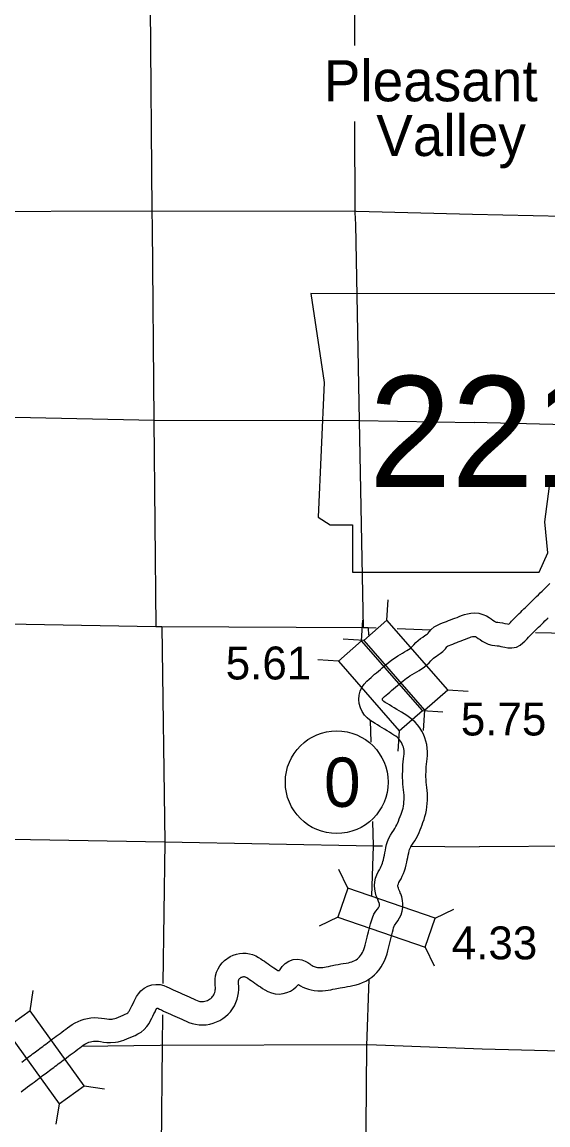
# Model space of a CAD drawing. Extents: x 77230 to 630905, y 790554 to 1662844.
# Drawn here: x 393234 to 406748, y 1571817 to 1600152 of the extents above; entities that cross this region are included whole.
import ezdxf

# ---------------------------------------------------------------- set-up
doc = ezdxf.new("R2010")
doc.units = 0
for name, color, linetype in [('Level 15', 7, 'Continuous'), ('Level 16', 7, 'Continuous'), ('Level 19', 7, 'Continuous'), ('Level 22', 7, 'Continuous'), ('Level 24', 7, 'Continuous'), ('Level 26', 7, 'Continuous'), ('Level 32', 7, 'Continuous'), ('Level 33', 7, 'Continuous')]:
    doc.layers.add(name, color=color, linetype=linetype)

msp = doc.modelspace()

# ---------------------------------------------------------------- linework, layer by layer
at = {"layer": 'Level 15'}
for points in [[(402337, 1584581), (402130, 1584589), (401996, 1584588), (396829, 1584617), (396669, 1584618), (391418, 1584708), (391330, 1584704), (385741, 1584779), (380454, 1584798), (375249, 1584892), (375133, 1584892), (369975, 1584925), (369847, 1584924), (369429, 1584930)], [(403733, 1584527), (402871, 1584560)], [(407787, 1584447), (407446, 1584446), (407252, 1584446), (406429, 1584458)]]:
    msp.add_lwpolyline(points, dxfattribs=at)
at = {"layer": 'Level 16'}
for points in [[(396506, 1602858), (396523, 1600564), (396571, 1595303), (396578, 1594877)], [(401779, 1600790), (401781, 1600552), (401781, 1599547)], [(401781, 1597601), (401782, 1595262), (401806, 1594952)], [(385694, 1595241), (391359, 1595284), (396587, 1595300), (401817, 1595291), (404810, 1595219)], [(404810, 1595219), (407147, 1595163)], [(396578, 1594877), (396619, 1589925), (396669, 1584618)], [(401806, 1594952), (401897, 1589906), (401996, 1584588)], [(385590, 1589858), (391447, 1590032), (396639, 1589923), (401897, 1589918), (404848, 1589866)], [(412815, 1589757), (412469, 1589763), (407206, 1589802), (404848, 1589866)], [(396829, 1584617), (396902, 1579079), (396855, 1575447)], [(402130, 1584589), (402134, 1584400)], [(402183, 1582205), (402196, 1581649)], [(402241, 1579617), (402256, 1578985), (402213, 1577694)], [(385742, 1579119), (391476, 1579183), (396904, 1579089), (402262, 1578987), (402496, 1578985)], [(403218, 1578979), (404983, 1578963)], [(422287, 1579055), (422232, 1579055), (417826, 1579015), (412712, 1578964), (407528, 1578978), (404983, 1578963)], [(402143, 1575558), (402087, 1573847), (402040, 1568615), (402028, 1563319), (402103, 1560186)], [(396845, 1574644), (396835, 1573856), (396784, 1568648), (396769, 1563376), (396713, 1558915)], [(405059, 1573767), (402120, 1573873), (396785, 1573859), (394762, 1573833)], [(425577, 1573752), (422272, 1573757), (417804, 1573750), (412671, 1573682), (407417, 1573705), (405059, 1573767)]]:
    msp.add_lwpolyline(points, dxfattribs=at)
at = {"layer": 'Level 19'}
for p, q in [((402609, 1584785), (402645, 1585312)), ((401959, 1584255), (401994, 1584782)), ((402013, 1584264), (401486, 1584300)), ((401363, 1583734), (400836, 1583769)), ((404173, 1582996), (404700, 1582961)), ((403524, 1582468), (404051, 1582433)), ((403577, 1582475), (403541, 1581948)), ((402928, 1581946), (402893, 1581419)), ((401605, 1577904), (401374, 1578379)), ((401347, 1577155), (400872, 1576924)), ((403851, 1577129), (404326, 1577360)), ((403593, 1576380), (403824, 1575905)), ((393439, 1574751), (393523, 1575272)), ((394830, 1572825), (395351, 1572741)), ((394188, 1572361), (394103, 1571840))]:
    msp.add_line(p, q, dxfattribs=at)
for points in [[(402013, 1584264), (403577, 1582475), (404173, 1582996), (402609, 1584785)], [(401363, 1583734), (402928, 1581946), (403524, 1582468), (401959, 1584255)], [(401347, 1577155), (403593, 1576380), (403851, 1577129), (401605, 1577904)], [(392797, 1574288), (394188, 1572361), (394830, 1572825), (393439, 1574751)]]:
    msp.add_lwpolyline(points, close=True, dxfattribs=at)
at = {"layer": 'Level 22'}
for p, q in [((402392, 1583477), (402392, 1583477)), ((402780, 1583020), (402780, 1583020)), ((402965, 1577752), (402963, 1577756)), ((402404, 1577540), (402405, 1577535)), ((398496, 1576085), (398524, 1576104)), ((398864, 1575612), (398836, 1575592)), ((393928, 1573958), (393929, 1573958)), ((394289, 1573478), (394288, 1573478))]:
    msp.add_line(p, q, dxfattribs=at)
for points in [[(402392, 1583477), (402441, 1583519), (402490, 1583561), (402540, 1583603), (402590, 1583645), (402641, 1583688), (402697, 1583735), (402762, 1583784), (402829, 1583829), (402894, 1583868), (402954, 1583903), (403010, 1583936), (403065, 1583969), (403118, 1584003), (403166, 1584034), (403204, 1584060), (403234, 1584085), (403265, 1584114), (403304, 1584156), (403356, 1584209), (403416, 1584263), (403477, 1584312), (403535, 1584353), (403587, 1584389), (403629, 1584418), (403654, 1584438), (403668, 1584451), (403696, 1584485), (403751, 1584547), (403827, 1584611), (403908, 1584660), (403981, 1584692), (404038, 1584714), (404089, 1584733), (404140, 1584752), (404193, 1584773), (404222, 1584784), (404246, 1584794), (404302, 1584816), (404357, 1584837), (404412, 1584858), (404468, 1584880), (404529, 1584904), (404600, 1584929), (404682, 1584951), (404769, 1584966), (404866, 1584972), (404972, 1584963), (405077, 1584935), (405169, 1584893), (405236, 1584850), (405286, 1584817), (405332, 1584787), (405373, 1584760), (405400, 1584744), (405415, 1584738), (405428, 1584734), (405459, 1584730), (405514, 1584723), (405578, 1584715), (405644, 1584703), (405705, 1584691), (405742, 1584684), (405751, 1584692), (405782, 1584724), (405813, 1584757), (405847, 1584793), (405883, 1584832), (405923, 1584873), (405965, 1584915), (406007, 1584955), (406048, 1584995), (406089, 1585034), (406130, 1585074), (406170, 1585113), (406211, 1585154), (406254, 1585195), (406312, 1585251), (406332, 1585271), (406388, 1585326), (406415, 1585353), (406458, 1585396), (406504, 1585440), (406551, 1585486), (406599, 1585532), (406648, 1585579), (406696, 1585626), (406745, 1585673), (406796, 1585724)], [(404884, 1584363), (404911, 1584346), (404955, 1584317), (405003, 1584285), (405058, 1584250), (405126, 1584209), (405212, 1584172), (405304, 1584146), (405382, 1584134), (405439, 1584128), (405487, 1584122), (405535, 1584113), (405586, 1584103), (405644, 1584091), (405716, 1584078), (405817, 1584072), (405936, 1584094), (406038, 1584144), (406107, 1584199), (406150, 1584242), (406182, 1584275), (406215, 1584309), (406249, 1584345), (406284, 1584382), (406317, 1584417), (406351, 1584452), (406386, 1584487), (406423, 1584523), (406464, 1584562), (406505, 1584602), (406548, 1584643), (406591, 1584685), (406632, 1584726), (406672, 1584765), (406730, 1584821), (406754, 1584845)], [(402780, 1583020), (402829, 1583062), (402878, 1583103), (402927, 1583145), (402977, 1583187), (403026, 1583228), (403069, 1583264), (403110, 1583294), (403152, 1583323), (403202, 1583353), (403257, 1583386), (403318, 1583421), (403379, 1583458), (403439, 1583496), (403500, 1583535), (403567, 1583582), (403634, 1583636), (403692, 1583692), (403737, 1583741), (403772, 1583777), (403804, 1583805), (403839, 1583833), (403880, 1583863), (403927, 1583895), (403981, 1583932), (404046, 1583982), (404113, 1584046), (404154, 1584098), (404170, 1584116), (404176, 1584120), (404184, 1584126), (404209, 1584136), (404252, 1584153), (404304, 1584172), (404358, 1584193), (404410, 1584214), (404440, 1584225), (404465, 1584235), (404518, 1584256), (404575, 1584278), (404631, 1584300), (404687, 1584322), (404737, 1584342), (404777, 1584355), (404810, 1584364), (404838, 1584369), (404858, 1584370), (404868, 1584369), (404873, 1584368), (404884, 1584363)], [(403022, 1580578), (403017, 1580660), (403014, 1580743), (403013, 1580826), (403015, 1580907), (403018, 1580987), (403023, 1581067), (403030, 1581145), (403038, 1581222), (403047, 1581288), (403051, 1581343), (403052, 1581392), (403050, 1581435), (403044, 1581477), (403034, 1581519), (403021, 1581561), (403004, 1581601), (402985, 1581639), (402962, 1581675), (402936, 1581709), (402905, 1581743), (402871, 1581776), (402835, 1581805), (402791, 1581835), (402737, 1581868), (402676, 1581905), (402613, 1581944), (402550, 1581982), (402489, 1582019), (402427, 1582056), (402366, 1582093), (402304, 1582130), (402240, 1582170), (402171, 1582218), (402101, 1582276), (402033, 1582348), (401973, 1582435), (401928, 1582535), (401900, 1582642), (401892, 1582749), (401901, 1582855), (401926, 1582958), (401968, 1583055), (402025, 1583144), (402090, 1583218), (402151, 1583273), (402202, 1583316), (402248, 1583355), (402295, 1583394), (402343, 1583436), (402392, 1583477)], [(403621, 1580625), (403616, 1580691), (403614, 1580757), (403613, 1580822), (403615, 1580889), (403617, 1580955), (403622, 1581021), (403627, 1581086), (403634, 1581152), (403644, 1581226), (403651, 1581311), (403653, 1581401), (403648, 1581495), (403634, 1581588), (403613, 1581677), (403585, 1581766), (403550, 1581853), (403506, 1581937), (403455, 1582019), (403396, 1582095), (403334, 1582163), (403267, 1582227), (403193, 1582286), (403119, 1582337), (403051, 1582380), (402988, 1582418), (402925, 1582456), (402862, 1582494), (402799, 1582533), (402736, 1582571), (402675, 1582607), (402617, 1582642), (402568, 1582673), (402533, 1582697), (402512, 1582714), (402502, 1582725), (402497, 1582732), (402495, 1582736), (402494, 1582740), (402494, 1582747), (402495, 1582756), (402497, 1582765), (402500, 1582774), (402506, 1582783), (402518, 1582796), (402545, 1582821), (402587, 1582856), (402635, 1582896), (402684, 1582938), (402732, 1582979), (402780, 1583020)], [(402405, 1577535), (402386, 1577583), (402365, 1577634), (402338, 1577700), (402313, 1577781), (402296, 1577873), (402290, 1577969), (402298, 1578066), (402319, 1578159), (402350, 1578244), (402384, 1578316), (402416, 1578375), (402443, 1578423), (402463, 1578464), (402480, 1578502), (402495, 1578543), (402509, 1578586), (402521, 1578632), (402532, 1578686), (402544, 1578747), (402557, 1578810), (402570, 1578874), (402584, 1578943), (402603, 1579018), (402628, 1579099), (402663, 1579184), (402704, 1579261), (402745, 1579330), (402784, 1579387), (402813, 1579432), (402842, 1579484), (402866, 1579523), (402883, 1579562), (402906, 1579620), (402929, 1579680), (402952, 1579740), (402975, 1579800), (402995, 1579854), (403011, 1579905), (403024, 1579957), (403035, 1580009), (403043, 1580063), (403049, 1580118), (403052, 1580176), (403052, 1580234), (403050, 1580292), (403045, 1580354), (403037, 1580423), (403029, 1580499), (403022, 1580578)], [(402963, 1577756), (402941, 1577812), (402919, 1577863), (402904, 1577901), (402896, 1577927), (402893, 1577944), (402892, 1577960), (402893, 1577975), (402897, 1577991), (402904, 1578013), (402919, 1578044), (402943, 1578087), (402973, 1578142), (403006, 1578207), (403037, 1578278), (403063, 1578349), (403086, 1578422), (403105, 1578496), (403120, 1578565), (403133, 1578629), (403145, 1578691), (403157, 1578752), (403169, 1578809), (403181, 1578857), (403194, 1578897), (403207, 1578930), (403226, 1578965), (403251, 1579007), (403284, 1579056), (403325, 1579119), (403360, 1579180), (403402, 1579251), (403437, 1579333), (403463, 1579399), (403488, 1579462), (403513, 1579525), (403537, 1579590), (403563, 1579662), (403588, 1579740), (403609, 1579821), (403626, 1579904), (403639, 1579988), (403647, 1580073), (403652, 1580158), (403652, 1580243), (403649, 1580328), (403642, 1580411), (403634, 1580486), (403627, 1580557), (403621, 1580625)], [(398836, 1575592), (398865, 1575610), (398880, 1575617), (398896, 1575622), (398914, 1575626), (398929, 1575627), (398942, 1575627), (398956, 1575625), (398970, 1575621), (398985, 1575615), (399006, 1575604), (399037, 1575584), (399078, 1575557), (399123, 1575526), (399170, 1575494), (399217, 1575462), (399264, 1575429), (399313, 1575395), (399362, 1575362), (399414, 1575326), (399475, 1575287), (399550, 1575246), (399640, 1575210), (399740, 1575187), (399845, 1575181), (399944, 1575192), (400040, 1575218), (400129, 1575257), (400212, 1575309), (400278, 1575368), (400335, 1575426), (400338, 1575424), (400391, 1575393), (400450, 1575360), (400520, 1575329), (400591, 1575304), (400663, 1575286), (400739, 1575271), (400833, 1575262), (400883, 1575260), (400958, 1575262), (401032, 1575268), (401103, 1575278), (401166, 1575290), (401221, 1575301), (401282, 1575311), (401409, 1575339), (401466, 1575350), (401527, 1575360), (401598, 1575372), (401664, 1575385), (401734, 1575396), (401819, 1575416), (401902, 1575441), (401985, 1575473), (402066, 1575512), (402146, 1575560), (402220, 1575613), (402288, 1575671), (402351, 1575735), (402408, 1575802), (402461, 1575875), (402508, 1575953), (402550, 1576036), (402585, 1576122), (402614, 1576213), (402633, 1576292), (402650, 1576360), (402667, 1576429), (402683, 1576497), (402700, 1576563), (402718, 1576631), (402736, 1576702), (402753, 1576769), (402768, 1576832), (402783, 1576883), (402796, 1576922), (402806, 1576943), (402819, 1576964), (402848, 1577003), (402890, 1577060), (402935, 1577134), (402973, 1577217), (403002, 1577308), (403017, 1577403), (403020, 1577497), (403011, 1577585), (402993, 1577677), (402965, 1577752)], [(400892, 1575860), (400925, 1575861), (400962, 1575864), (401004, 1575870), (401053, 1575880), (401112, 1575891), (401168, 1575901), (401288, 1575927), (401359, 1575941), (401429, 1575952), (401490, 1575963), (401559, 1575976), (401619, 1575986), (401663, 1575996), (401706, 1576009), (401746, 1576024), (401782, 1576042), (401819, 1576063), (401850, 1576086), (401880, 1576111), (401908, 1576139), (401935, 1576172), (401960, 1576207), (401983, 1576244), (402003, 1576285), (402021, 1576328), (402036, 1576373), (402049, 1576432), (402067, 1576503), (402084, 1576573), (402101, 1576643), (402119, 1576714), (402137, 1576781), (402154, 1576847), (402171, 1576916), (402189, 1576986), (402210, 1577063), (402238, 1577142), (402276, 1577229), (402326, 1577306), (402365, 1577359), (402390, 1577393), (402404, 1577415), (402412, 1577433), (402416, 1577447), (402418, 1577461), (402419, 1577476), (402417, 1577497), (402414, 1577513), (402404, 1577540)], [(396465, 1575383), (396566, 1575416), (396674, 1575428), (396780, 1575421), (396876, 1575397), (396954, 1575367), (397015, 1575339), (397068, 1575314), (397121, 1575289), (397177, 1575264), (397235, 1575238), (397293, 1575212), (397351, 1575185), (397410, 1575159), (397469, 1575132), (397526, 1575106), (397584, 1575081), (397643, 1575054), (397695, 1575030), (397737, 1575012), (397773, 1575000), (397805, 1574992), (397835, 1574988), (397866, 1574987), (397899, 1574989), (397933, 1574995), (397966, 1575003), (397998, 1575015), (398027, 1575029), (398054, 1575046), (398082, 1575067), (398108, 1575091), (398130, 1575113), (398147, 1575136), (398162, 1575161), (398175, 1575189), (398187, 1575222), (398195, 1575254), (398200, 1575285), (398203, 1575317), (398202, 1575352), (398198, 1575400), (398193, 1575471), (398195, 1575559), (398209, 1575651), (398235, 1575741), (398272, 1575827), (398319, 1575906), (398376, 1575979), (398440, 1576042), (398496, 1576085)], [(398524, 1576104), (398583, 1576141), (398662, 1576177), (398742, 1576203), (398822, 1576219), (398905, 1576228), (398992, 1576226), (399076, 1576214), (399159, 1576192), (399239, 1576160), (399309, 1576122), (399366, 1576086), (399416, 1576052), (399461, 1576021), (399508, 1575989), (399556, 1575956), (399604, 1575923), (399653, 1575889), (399701, 1575856), (399746, 1575826), (399782, 1575802), (399806, 1575789), (399819, 1575784), (399824, 1575783), (399827, 1575783), (399833, 1575783), (399840, 1575785), (399847, 1575788), (399852, 1575792), (399863, 1575802), (399870, 1575809), (399922, 1575889), (399996, 1575964), (400089, 1576025), (400200, 1576065), (400316, 1576074), (400426, 1576056), (400513, 1576022), (400577, 1575987), (400628, 1575952), (400659, 1575931), (400690, 1575913), (400717, 1575898), (400739, 1575888), (400765, 1575879), (400795, 1575871), (400823, 1575866), (400877, 1575861), (400892, 1575860)], [(394288, 1573478), (394332, 1573511), (394378, 1573544), (394425, 1573580), (394473, 1573615), (394521, 1573651), (394570, 1573688), (394620, 1573725), (394670, 1573763), (394719, 1573800), (394765, 1573836), (394807, 1573866), (394843, 1573891), (394878, 1573911), (394913, 1573928), (394950, 1573942), (394989, 1573955), (395030, 1573964), (395069, 1573970), (395110, 1573973), (395151, 1573972), (395196, 1573968), (395253, 1573958), (395326, 1573946), (395413, 1573935), (395510, 1573931), (395634, 1573940), (395708, 1573956), (395788, 1573976), (395852, 1573997), (395946, 1574035), (396011, 1574063), (396073, 1574090), (396137, 1574118), (396210, 1574154), (396292, 1574203), (396372, 1574267), (396443, 1574343), (396498, 1574424), (396537, 1574496), (396568, 1574557), (396596, 1574614), (396623, 1574669), (396651, 1574723), (396676, 1574774), (396696, 1574811), (396702, 1574821), (396719, 1574815), (396762, 1574795), (396815, 1574770), (396872, 1574744), (396930, 1574718), (396987, 1574692), (397046, 1574665), (397104, 1574639), (397163, 1574612), (397221, 1574586), (397280, 1574559), (397339, 1574533), (397394, 1574508), (397453, 1574481), (397524, 1574451), (397605, 1574423), (397693, 1574402), (397785, 1574389), (397877, 1574387), (397968, 1574393), (398058, 1574407), (398146, 1574430), (398232, 1574462), (398315, 1574502), (398393, 1574550), (398462, 1574602), (398527, 1574660), (398589, 1574726), (398645, 1574800), (398693, 1574880), (398731, 1574963), (398760, 1575045), (398782, 1575128), (398797, 1575214), (398803, 1575299), (398802, 1575379), (398797, 1575445), (398794, 1575486), (398794, 1575508), (398797, 1575524), (398801, 1575538), (398807, 1575552), (398815, 1575566), (398825, 1575579), (398837, 1575590), (398864, 1575612)], [(393929, 1573958), (393974, 1573992), (394020, 1574026), (394066, 1574060), (394114, 1574096), (394162, 1574132), (394211, 1574168), (394258, 1574204), (394306, 1574241), (394356, 1574278), (394406, 1574316), (394462, 1574357), (394525, 1574400), (394596, 1574441), (394672, 1574478), (394751, 1574509), (394832, 1574534), (394916, 1574554), (395004, 1574567), (395094, 1574573), (395186, 1574572), (395275, 1574563), (395352, 1574550), (395413, 1574540), (395462, 1574534), (395501, 1574532), (395551, 1574536), (395572, 1574540), (395622, 1574553), (395649, 1574561), (395715, 1574588), (395771, 1574613), (395830, 1574638), (395883, 1574662), (395924, 1574682), (395949, 1574697), (395963, 1574708), (395973, 1574719), (395986, 1574738), (396005, 1574774), (396031, 1574824), (396058, 1574880), (396087, 1574937), (396115, 1574993), (396143, 1575049), (396177, 1575114), (396224, 1575187), (396288, 1575263), (396370, 1575332), (396465, 1575383)], [(393228, 1573432), (393272, 1573465), (393313, 1573496), (393352, 1573525), (393390, 1573554), (393428, 1573583), (393467, 1573612), (393504, 1573640), (393541, 1573668), (393578, 1573695), (393614, 1573721), (393651, 1573749), (393688, 1573777), (393726, 1573805), (393764, 1573833), (393803, 1573863), (393843, 1573894), (393885, 1573925), (393928, 1573958)], [(393208, 1572666), (393265, 1572709), (393321, 1572752), (393378, 1572794), (393435, 1572837), (393490, 1572878), (393541, 1572917), (393588, 1572952), (393632, 1572985), (393674, 1573017), (393713, 1573046), (393752, 1573076), (393789, 1573104), (393825, 1573131), (393862, 1573158), (393898, 1573185), (393935, 1573212), (393973, 1573240), (394010, 1573268), (394047, 1573296), (394086, 1573325), (394125, 1573355), (394165, 1573385), (394205, 1573415), (394247, 1573446), (394289, 1573478)]]:
    msp.add_lwpolyline(points, dxfattribs=at)
at = {"layer": 'Level 24'}
msp.add_lwpolyline([(400657, 1593175), (400999, 1590891), (400847, 1587428), (401151, 1587237), (401722, 1587237), (401722, 1586019), (406519, 1586019), (406747, 1586514), (406671, 1587313), (406785, 1588227), (407204, 1588950), (407470, 1589483), (407851, 1590054), (408079, 1590663), (408270, 1591158), (408612, 1591577), (408688, 1591843), (408536, 1592033), (407356, 1592033), (407623, 1592566), (407661, 1592909), (407503, 1593172)], close=True, dxfattribs=at)
at = {"layer": 'Level 33'}
msp.add_circle((401320, 1580623), 1320, dxfattribs=at)

# ---------------------------------------------------------------- texts
at = {"layer": 'Level 24'}
msp.add_text('221', height=2851.2, dxfattribs=at).set_placement((402145, 1588206))
at = {"layer": 'Level 26'}
for s, p in [('Pleasant', (400987, 1598116)), ('Valley', (402335, 1596711))]:
    msp.add_text(s, height=1056, dxfattribs=at).set_placement(p)
at = {"layer": 'Level 32'}
for s, p in [('5.61', (398467, 1583262)), ('5.75', (404509, 1581823)), ('4.33', (404275, 1576071))]:
    msp.add_text(s, height=844.8, dxfattribs=at).set_placement(p)
at = {"layer": 'Level 33'}
msp.add_text('0', height=1267, dxfattribs=at).set_placement((400993, 1579989))

doc.saveas('drawing.dxf')
